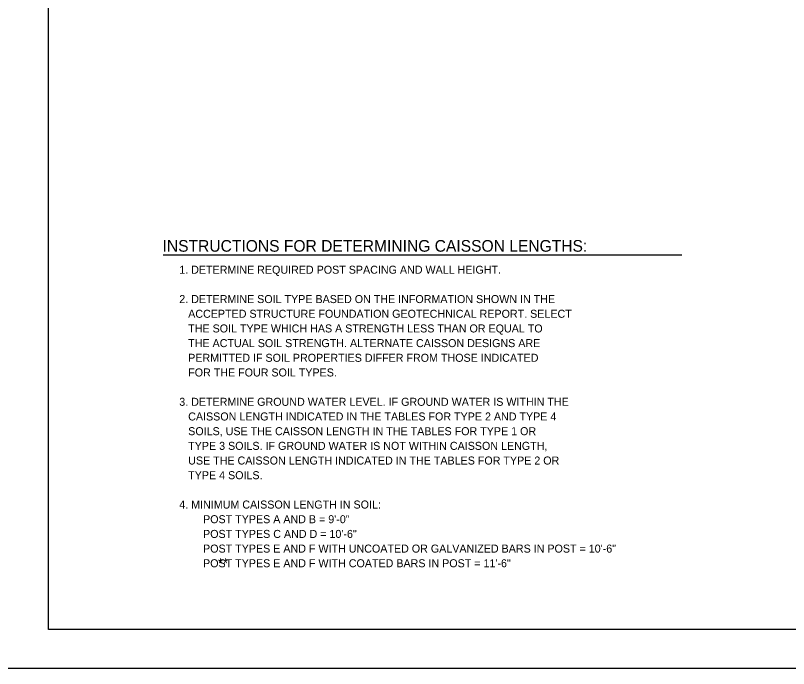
# Model space of a CAD drawing. Extents: x 3351 to 8430, y -3586 to 1457.
# Drawn here: x 3788.6 to 4085.3, y -3586.3 to -3335.7 of the extents above; entities that cross this region are included whole.
import ezdxf

# ---------------------------------------------------------------- set-up
doc = ezdxf.new("R2010")
doc.units = 0
for name, color, linetype in [('1', 7, 'Continuous'), ('2', 7, 'Continuous'), ('PLT-BNDY', 7, 'Continuous')]:
    doc.layers.add(name, color=color, linetype=linetype)

msp = doc.modelspace()

# ---------------------------------------------------------------- linework, layer by layer
at = {"layer": '1'}
msp.add_line((3845.28, -3427.59), (4044.36, -3427.59), dxfattribs=at)
at = {"layer": '2'}
for p, q in [((3801.34, -3571.31), (3801.34, -3007.31)), ((4587.34, -3571.31), (3801.34, -3571.31))]:
    msp.add_line(p, q, dxfattribs=at)
at = {"layer": 'PLT-BNDY'}
msp.add_lwpolyline([(3761.34, -2992.31), (4602.34, -2992.31), (4602.34, -3586.31), (3761.34, -3586.31)], close=True, dxfattribs=at)

# ---------------------------------------------------------------- texts
at = {"layer": '1'}
for s, height, p in [('INSTRUCTIONS FOR DETERMINING CAISSON LENGTHS:', 4.4774, (3845.09, -3426.37)), ('1. DETERMINE REQUIRED POST SPACING AND WALL HEIGHT.', 3.072, (3851.51, -3434.82)), ('2. DETERMINE SOIL TYPE BASED ON THE INFORMATION SHOWN IN THE', 3.072, (3851.51, -3446.08)), ('   ACCEPTED STRUCTURE FOUNDATION GEOTECHNICAL REPORT. SELECT', 3.072, (3851.51, -3451.72)), ('   THE SOIL TYPE WHICH HAS A STRENGTH LESS THAN OR EQUAL TO', 3.072, (3851.51, -3457.35)), ('   THE ACTUAL SOIL STRENGTH. ALTERNATE CAISSON DESIGNS ARE', 3.072, (3851.51, -3462.98)), ('   PERMITTED IF SOIL PROPERTIES DIFFER FROM THOSE INDICATED', 3.072, (3851.51, -3468.61)), ('   FOR THE FOUR SOIL TYPES.', 3.072, (3851.51, -3474.24)), ('3. DETERMINE GROUND WATER LEVEL. IF GROUND WATER IS WITHIN THE', 3.072, (3851.51, -3485.5)), ('   CAISSON LENGTH INDICATED IN THE TABLES FOR TYPE 2 AND TYPE 4', 3.072, (3851.51, -3491.13)), ('   SOILS, USE THE CAISSON LENGTH IN THE TABLES FOR TYPE 1 OR', 3.072, (3851.51, -3496.77)), ('   TYPE 3 SOILS. IF GROUND WATER IS NOT WITHIN CAISSON LENGTH,', 3.072, (3851.51, -3502.4)), ('   USE THE CAISSON LENGTH INDICATED IN THE TABLES FOR TYPE 2 OR', 3.072, (3851.51, -3508.03)), ('   TYPE 4 SOILS.', 3.072, (3851.51, -3513.66)), ('4. MINIMUM CAISSON LENGTH IN SOIL:', 3.072, (3851.51, -3524.92)), ('        POST TYPES A AND B = 9\'-0"', 3.072, (3851.51, -3530.55)), ('        POST TYPES C AND D = 10\'-6"', 3.072, (3851.51, -3536.19)), ('        POST TYPES E AND F WITH UNCOATED OR GALVANIZED BARS IN POST = 10\'-6"', 3.072, (3851.51, -3541.82)), ('        POST TYPES E AND F WITH COATED BARS IN POST = 11\'-6"', 3.072, (3851.51, -3547.45)), ('**', 3.684, (3866.39, -3547.72))]:
    msp.add_text(s, height=height, dxfattribs=at).set_placement(p)

doc.saveas('drawing.dxf')
